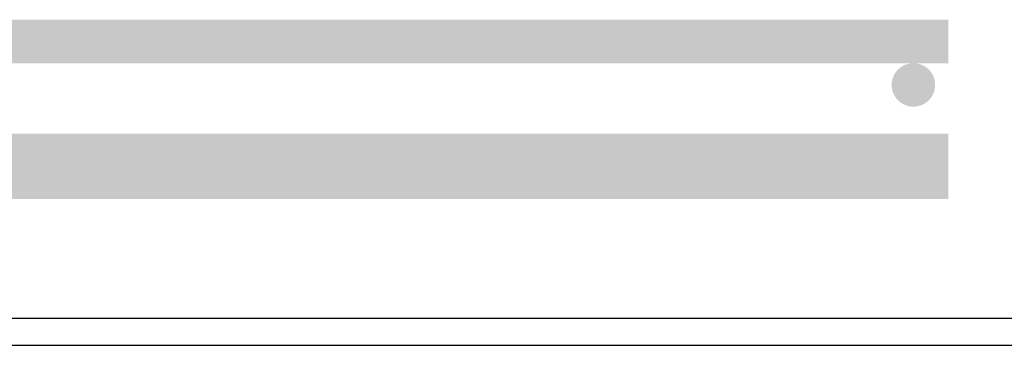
# Model space of a CAD drawing. Extents: x 1529 to 4201, y -422 to 622.
# Tile 262 of 460: x 2176.98 to 2188.29, y 495.48 to 499.22. Entities that reach past the tile are written whole.
import ezdxf

# ---------------------------------------------------------------- set-up
doc = ezdxf.new("R2010")
doc.units = 0
doc.header["$MEASUREMENT"] = 0
doc.linetypes.add('HIDDEN', pattern=[0.375, 0.25, -0.125])
doc.linetypes.add('TANK-SLAB$0$DASHED', pattern=[0.75, 0.5, -0.25])
doc.layers.add('REBAR', color=4, linetype='TANK-SLAB$0$DASHED')
doc.layers.add('TANK-SLAB', color=6, linetype='CONTINUOUS')

msp = doc.modelspace()

# ---------------------------------------------------------------- linework, layer by layer
at = {"layer": 'REBAR', "linetype": 'HIDDEN', "const_width": 0.5}
msp.add_lwpolyline([(2149.25868, 498.9714), (2187.65216, 498.9714)], dxfattribs=at)
at = {"layer": 'REBAR', "const_width": 0.25}
msp.add_lwpolyline([(2187.37375, 498.47139, -1), (2187.12375, 498.47139, -1)], format="xyb", close=True, dxfattribs=at)
at = {"layer": 'REBAR', "const_width": 0.75}
msp.add_lwpolyline([(2149.25868, 497.5369), (2187.65216, 497.5369)], dxfattribs=at)
at = {"layer": 'TANK-SLAB', "color": 2, "linetype": 'Continuous'}
for p, q in [((2148.14649, 495.79129), (2189.62468, 495.79129)), ((2148.14649, 495.47879), (2189.62468, 495.47879))]:
    msp.add_line(p, q, dxfattribs=at)

doc.saveas('drawing.dxf')
